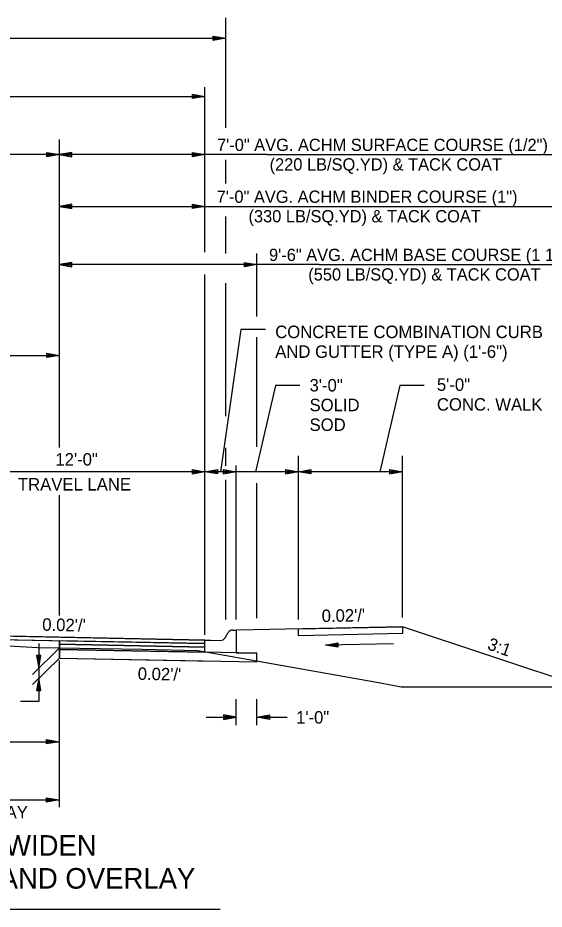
# Model space of a CAD drawing. Extents: x 1001270 to 1003428, y 1840152 to 1842912.
# Drawn here: x 1001879.19 to 1001904.52, y 1842019.28 to 1842062.16 of the extents above; entities that cross this region are included whole.
import ezdxf

# ---------------------------------------------------------------- set-up
doc = ezdxf.new("R2010")
doc.units = 0
for name, color, linetype in [('19', 7, 'Continuous'), ('20', 7, 'Continuous'), ('8', 7, 'Continuous')]:
    doc.layers.add(name, color=color, linetype=linetype)

# ---------------------------------------------------------------- blocks, each defined once
blk = doc.blocks.new('TM')
at = {"layer": '8'}
for p, q in [((-120.309, 21.181), (-119.787, -20.829)), ((0, 0), (-120.309, 21.181)), ((-31.382, 2.945), (-120.176, 10.512)), ((-119.787, -20.829), (0, 0)), ((-119.911, -10.826), (-31.307, -3.057))]:
    blk.add_line(p, q, dxfattribs=at)

msp = doc.modelspace()

# ---------------------------------------------------------------- linework, layer by layer
at = {"layer": '19'}
for p, q in [((1001889.198, 1842056.864), (1001889.198, 1842062.161)), ((1001851.04, 1842061.18), (1001889.198, 1842061.18)), ((1001888.597, 1842061.075), (1001888.597, 1842061.285)), ((1001888.597, 1842061.285), (1001889.197, 1842061.18)), ((1001888.597, 1842061.23), (1001889.037, 1842061.195)), ((1001889.197, 1842061.18), (1001888.597, 1842061.075)), ((1001889.037, 1842061.165), (1001888.597, 1842061.125)), ((1001888.197, 1842050.882), (1001888.197, 1842058.824)), ((1001852.197, 1842058.38), (1001888.197, 1842058.38)), ((1001887.597, 1842058.275), (1001887.597, 1842058.485)), ((1001887.597, 1842058.485), (1001888.197, 1842058.38)), ((1001887.597, 1842058.43), (1001888.037, 1842058.395)), ((1001888.197, 1842058.38), (1001887.597, 1842058.275)), ((1001888.037, 1842058.365), (1001887.597, 1842058.325)), ((1001881.194, 1842046.406), (1001881.194, 1842056.305)), ((1001891.194, 1842055.58), (1001847.382, 1842055.58)), ((1001880.594, 1842055.475), (1001880.594, 1842055.685)), ((1001880.594, 1842055.685), (1001881.194, 1842055.58)), ((1001880.594, 1842055.63), (1001881.034, 1842055.595)), ((1001881.194, 1842055.58), (1001880.594, 1842055.475)), ((1001881.034, 1842055.565), (1001880.594, 1842055.525)), ((1001881.794, 1842055.685), (1001881.194, 1842055.58)), ((1001881.194, 1842055.58), (1001881.794, 1842055.475)), ((1001881.794, 1842055.63), (1001881.354, 1842055.595)), ((1001881.354, 1842055.565), (1001881.794, 1842055.525)), ((1001881.794, 1842055.475), (1001881.794, 1842055.685)), ((1001887.598, 1842055.475), (1001887.598, 1842055.685)), ((1001887.598, 1842055.685), (1001888.198, 1842055.58)), ((1001887.598, 1842055.63), (1001888.038, 1842055.595)), ((1001888.198, 1842055.58), (1001887.598, 1842055.475)), ((1001888.038, 1842055.565), (1001887.598, 1842055.525)), ((1001891.195, 1842055.58), (1001907.836, 1842055.58)), ((1001889.198, 1842054.196), (1001889.198, 1842055.323)), ((1001881.794, 1842053.192), (1001881.194, 1842053.087)), ((1001881.194, 1842053.087), (1001881.794, 1842052.982)), ((1001881.194, 1842053.086), (1001891.194, 1842053.086)), ((1001881.794, 1842053.137), (1001881.354, 1842053.102)), ((1001881.354, 1842053.072), (1001881.794, 1842053.032)), ((1001881.794, 1842052.982), (1001881.794, 1842053.192)), ((1001887.598, 1842052.981), (1001887.598, 1842053.191)), ((1001887.598, 1842053.191), (1001888.198, 1842053.087)), ((1001887.598, 1842053.136), (1001888.038, 1842053.102)), ((1001888.198, 1842053.087), (1001887.598, 1842052.981)), ((1001888.038, 1842053.072), (1001887.598, 1842053.031)), ((1001891.195, 1842053.086), (1001905.889, 1842053.086)), ((1001889.198, 1842050.817), (1001889.198, 1842052.596)), ((1001890.697, 1842047.794), (1001890.697, 1842050.823)), ((1001881.194, 1842041.494), (1001881.194, 1842050.542)), ((1001881.794, 1842050.392), (1001881.194, 1842050.287)), ((1001881.794, 1842050.182), (1001881.794, 1842050.392)), ((1001890.098, 1842050.181), (1001890.098, 1842050.391)), ((1001890.098, 1842050.391), (1001890.698, 1842050.287)), ((1001881.194, 1842050.287), (1001881.794, 1842050.182)), ((1001893.694, 1842050.286), (1001881.194, 1842050.286)), ((1001881.794, 1842050.337), (1001881.354, 1842050.302)), ((1001881.354, 1842050.272), (1001881.794, 1842050.232)), ((1001890.098, 1842050.336), (1001890.538, 1842050.302)), ((1001890.698, 1842050.287), (1001890.098, 1842050.181)), ((1001890.538, 1842050.272), (1001890.098, 1842050.231)), ((1001893.694, 1842050.286), (1001909.309, 1842050.286)), ((1001888.197, 1842032.471), (1001888.197, 1842049.809)), ((1001889.198, 1842043.001), (1001889.198, 1842049.394)), ((1001889.928, 1842047.172), (1001888.94, 1842040.319)), ((1001891.107, 1842047.172), (1001889.928, 1842047.172)), ((1001890.697, 1842041.524), (1001890.697, 1842046.794)), ((1001852.197, 1842045.919), (1001881.194, 1842045.919)), ((1001880.594, 1842045.814), (1001880.594, 1842046.024)), ((1001880.594, 1842046.024), (1001881.194, 1842045.919)), ((1001880.594, 1842045.969), (1001881.034, 1842045.934)), ((1001881.194, 1842045.919), (1001880.594, 1842045.814)), ((1001881.034, 1842045.904), (1001880.594, 1842045.864)), ((1001891.586, 1842044.476), (1001890.629, 1842040.319)), ((1001892.765, 1842044.476), (1001891.586, 1842044.476)), ((1001897.568, 1842044.476), (1001896.612, 1842040.319)), ((1001898.747, 1842044.476), (1001897.568, 1842044.476)), ((1001889.198, 1842040.612), (1001889.198, 1842041.479)), ((1001892.697, 1842033.212), (1001892.697, 1842041.082)), ((1001897.697, 1842033.311), (1001897.697, 1842041.082)), ((1001888.197, 1842032.471), (1001888.197, 1842040.619)), ((1001889.697, 1842033.221), (1001889.697, 1842040.619)), ((1001897.697, 1842040.319), (1001876.197, 1842040.319)), ((1001887.597, 1842040.214), (1001887.597, 1842040.424)), ((1001887.597, 1842040.424), (1001888.197, 1842040.319)), ((1001887.597, 1842040.369), (1001888.037, 1842040.334)), ((1001888.197, 1842040.319), (1001887.597, 1842040.214)), ((1001888.037, 1842040.304), (1001887.597, 1842040.264)), ((1001888.197, 1842040.319), (1001888.797, 1842040.425)), ((1001888.797, 1842040.215), (1001888.197, 1842040.319)), ((1001888.357, 1842040.334), (1001888.797, 1842040.37)), ((1001888.797, 1842040.265), (1001888.357, 1842040.304)), ((1001888.797, 1842040.425), (1001888.797, 1842040.215)), ((1001889.097, 1842040.214), (1001889.097, 1842040.424)), ((1001889.097, 1842040.424), (1001889.697, 1842040.319)), ((1001889.097, 1842040.369), (1001889.537, 1842040.334)), ((1001889.697, 1842040.319), (1001889.097, 1842040.214)), ((1001889.537, 1842040.304), (1001889.097, 1842040.264)), ((1001892.097, 1842040.214), (1001892.097, 1842040.424)), ((1001892.097, 1842040.424), (1001892.697, 1842040.319)), ((1001892.097, 1842040.369), (1001892.537, 1842040.334)), ((1001892.697, 1842040.319), (1001892.097, 1842040.214)), ((1001892.537, 1842040.304), (1001892.097, 1842040.264)), ((1001892.697, 1842040.319), (1001893.297, 1842040.425)), ((1001893.297, 1842040.215), (1001892.697, 1842040.319)), ((1001892.857, 1842040.334), (1001893.297, 1842040.37)), ((1001893.297, 1842040.265), (1001892.857, 1842040.304)), ((1001893.297, 1842040.425), (1001893.297, 1842040.215)), ((1001897.097, 1842040.214), (1001897.097, 1842040.424)), ((1001897.097, 1842040.424), (1001897.697, 1842040.319)), ((1001897.097, 1842040.369), (1001897.537, 1842040.334)), ((1001897.697, 1842040.319), (1001897.097, 1842040.214)), ((1001897.537, 1842040.304), (1001897.097, 1842040.264)), ((1001889.198, 1842033.211), (1001889.198, 1842039.927)), ((1001890.697, 1842033.282), (1001890.697, 1842039.776)), ((1001881.194, 1842033.399), (1001881.194, 1842039.191)), ((1001892.705, 1842032.766), (1001897.704, 1842032.866)), ((1001897.704, 1842032.866), (1001897.704, 1842032.533)), ((1001870.197, 1842032.581), (1001888.197, 1842032.221)), ((1001870.197, 1842032.414), (1001888.197, 1842032.054)), ((1001889.168, 1842032.33), (1001889.314, 1842032.582)), ((1001889.531, 1842032.706), (1001889.697, 1842032.706)), ((1001889.697, 1842032.706), (1001889.697, 1842032.373)), ((1001889.697, 1842032.373), (1001889.697, 1842032.191)), ((1001892.705, 1842032.433), (1001892.705, 1842032.766)), ((1001892.705, 1842032.766), (1001892.705, 1842032.766)), ((1001897.704, 1842032.533), (1001892.705, 1842032.433)), ((1001881.191, 1842031.361), (1001881.191, 1842032.194)), ((1001881.191, 1842032.028), (1001888.197, 1842031.888)), ((1001881.191, 1842032.028), (1001881.191, 1842031.778)), ((1001881.191, 1842032.028), (1001881.191, 1842032.028)), ((1001881.191, 1842032.028), (1001881.191, 1842032.028)), ((1001881.191, 1842032.028), (1001881.191, 1842032.028)), ((1001881.191, 1842032.028), (1001881.191, 1842032.028)), ((1001888.197, 1842032.221), (1001888.481, 1842032.215)), ((1001888.481, 1842032.215), (1001888.481, 1842032.215)), ((1001888.481, 1842032.215), (1001888.482, 1842032.215)), ((1001888.482, 1842032.215), (1001888.947, 1842032.206)), ((1001889.697, 1842032.191), (1001889.697, 1842031.611)), ((1001881.191, 1842031.849), (1001879.891, 1842030.576)), ((1001881.191, 1842031.778), (1001888.197, 1842031.641)), ((1001881.191, 1842031.778), (1001888.197, 1842031.641)), ((1001890.697, 1842031.591), (1001881.191, 1842031.778)), ((1001881.191, 1842031.778), (1001881.191, 1842031.361)), ((1001889.697, 1842031.611), (1001888.197, 1842031.641)), ((1001889.697, 1842031.611), (1001890.697, 1842031.591)), ((1001890.697, 1842031.171), (1001890.697, 1842031.591)), ((1001890.697, 1842031.591), (1001890.697, 1842031.591)), ((1001881.191, 1842031.361), (1001879.891, 1842030.088)), ((1001880.306, 1842031.479), (1001880.096, 1842031.479)), ((1001880.096, 1842031.479), (1001880.201, 1842030.879)), ((1001880.151, 1842031.479), (1001880.186, 1842031.039)), ((1001880.201, 1842030.879), (1001880.306, 1842031.479)), ((1001880.216, 1842031.039), (1001880.256, 1842031.479)), ((1001881.179, 1842031.241), (1001881.179, 1842024.188)), ((1001881.189, 1842031.361), (1001890.697, 1842031.171)), ((1001881.191, 1842031.361), (1001890.697, 1842031.171)), ((1001881.191, 1842031.361), (1001890.697, 1842031.171)), ((1001881.191, 1842031.361), (1001888.691, 1842031.211)), ((1001881.191, 1842031.361), (1001881.191, 1842031.361)), ((1001880.201, 1842030.392), (1001880.096, 1842029.792)), ((1001880.186, 1842030.232), (1001880.146, 1842029.792)), ((1001880.306, 1842029.792), (1001880.201, 1842030.392)), ((1001880.251, 1842029.792), (1001880.216, 1842030.232)), ((1001880.096, 1842029.792), (1001880.306, 1842029.792)), ((1001889.697, 1842028.138), (1001889.697, 1842029.376)), ((1001890.697, 1842028.138), (1001890.697, 1842029.376)), ((1001880.201, 1842029.264), (1001879.327, 1842029.264)), ((1001888.248, 1842028.516), (1001889.697, 1842028.516)), ((1001888.248, 1842028.516), (1001889.697, 1842028.516)), ((1001889.097, 1842028.621), (1001889.097, 1842028.411)), ((1001889.697, 1842028.516), (1001889.097, 1842028.621)), ((1001889.097, 1842028.621), (1001889.097, 1842028.411)), ((1001889.697, 1842028.516), (1001889.097, 1842028.621)), ((1001889.537, 1842028.531), (1001889.097, 1842028.566)), ((1001889.537, 1842028.531), (1001889.097, 1842028.566)), ((1001889.097, 1842028.411), (1001889.697, 1842028.516)), ((1001889.097, 1842028.411), (1001889.697, 1842028.516)), ((1001889.097, 1842028.461), (1001889.537, 1842028.501)), ((1001889.097, 1842028.461), (1001889.537, 1842028.501)), ((1001890.697, 1842028.516), (1001891.297, 1842028.621)), ((1001890.697, 1842028.516), (1001891.297, 1842028.621)), ((1001891.297, 1842028.411), (1001890.697, 1842028.516)), ((1001890.697, 1842028.516), (1001892.146, 1842028.516)), ((1001891.297, 1842028.411), (1001890.697, 1842028.516)), ((1001890.697, 1842028.516), (1001892.146, 1842028.516)), ((1001890.857, 1842028.531), (1001891.297, 1842028.566)), ((1001890.857, 1842028.531), (1001891.297, 1842028.566)), ((1001891.297, 1842028.461), (1001890.857, 1842028.501)), ((1001891.297, 1842028.461), (1001890.857, 1842028.501)), ((1001891.297, 1842028.621), (1001891.297, 1842028.411)), ((1001891.297, 1842028.621), (1001891.297, 1842028.411)), ((1001852.197, 1842027.336), (1001881.179, 1842027.336)), ((1001880.579, 1842027.231), (1001880.579, 1842027.441)), ((1001880.579, 1842027.441), (1001881.179, 1842027.336)), ((1001880.579, 1842027.386), (1001881.019, 1842027.351)), ((1001881.179, 1842027.336), (1001880.579, 1842027.231)), ((1001881.019, 1842027.321), (1001880.579, 1842027.281)), ((1001880.579, 1842024.431), (1001880.579, 1842024.641)), ((1001880.579, 1842024.641), (1001881.179, 1842024.536)), ((1001870.179, 1842024.536), (1001881.179, 1842024.536)), ((1001880.579, 1842024.586), (1001881.019, 1842024.551)), ((1001881.179, 1842024.536), (1001880.579, 1842024.431)), ((1001881.019, 1842024.521), (1001880.579, 1842024.481)), ((1001851.535, 1842019.278), (1001888.921, 1842019.278))]:
    msp.add_line(p, q, dxfattribs=at)
for points in [[(1001906.395, 1842029.969), (1001897.704, 1842032.866), (1001889.707, 1842032.706)], [(1001867.196, 1842032.521), (1001873.496, 1842032.25), (1001880.133, 1842031.868), (1001885.197, 1842031.781), (1001887.878, 1842031.719)], [(1001880.201, 1842032.062), (1001880.201, 1842029.264)], [(1001881.191, 1842031.778), (1001888.197, 1842031.641), (1001888.197, 1842031.888), (1001881.191, 1842032.028)], [(1001888.197, 1842031.641), (1001888.197, 1842031.804), (1001888.197, 1842032.054), (1001888.197, 1842032.221)], [(1001881.191, 1842031.361), (1001890.697, 1842031.171), (1001890.697, 1842031.591)], [(1001887.878, 1842031.719), (1001896.643, 1842030.165), (1001897.635, 1842029.97), (1001917.886, 1842029.968)]]:
    msp.add_lwpolyline(points, dxfattribs=at)
for points in [[(1001870.197, 1842032.581), (1001852.197, 1842032.221), (1001852.197, 1842032.054), (1001870.197, 1842032.414), (1001888.197, 1842032.054), (1001888.197, 1842032.221)], [(1001888.197, 1842032.054), (1001881.191, 1842032.194), (1001881.191, 1842032.028), (1001888.197, 1842031.888)]]:
    msp.add_lwpolyline(points, close=True, dxfattribs=at)
for centre, start, end in [((1001889.531, 1842032.456), 90, 149.8381), ((1001888.952, 1842032.456), 268.8542, 329.8365)]:
    msp.add_arc(centre, 0.25, start, end, dxfattribs=at)
at = {"layer": '20'}
msp.add_line((1001897.267, 1842032.047), (1001893.997, 1842031.982), dxfattribs=at)

# ---------------------------------------------------------------- block references
at = {"layer": '19', "xscale": 0.0050063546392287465, "yscale": -0.005006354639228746, "rotation": -178.86892280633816}
msp.add_blockref('TM', (1001893.997, 1842031.979), dxfattribs=at)

# ---------------------------------------------------------------- texts
at = {"layer": '19'}
for s, height, p in [('7\'-0" AVG. ACHM SURFACE COURSE (1/2")', 0.59001, (1001888.778, 1842055.754)), ('(220 LB/SQ.YD) & TACK COAT', 0.59001, (1001891.308, 1842054.814)), ('7\'-0" AVG. ACHM BINDER COURSE (1")', 0.59001, (1001888.762, 1842053.261)), ('(330 LB/SQ.YD) & TACK COAT', 0.59001, (1001890.293, 1842052.321)), ('9\'-6" AVG. ACHM BASE COURSE (1 1/2")', 0.59001, (1001891.281, 1842050.461)), ('(550 LB/SQ.YD) & TACK COAT', 0.59001, (1001893.169, 1842049.521)), ('CONCRETE COMBINATION CURB', 0.6, (1001891.579, 1842046.752)), ('AND GUTTER (TYPE A) (1\'-6")', 0.6, (1001891.579, 1842045.802)), ('3\'-0"', 0.6, (1001893.231, 1842044.185)), ('5\'-0"', 0.6, (1001899.359, 1842044.212)), ('SOLID ', 0.6, (1001893.231, 1842043.235)), ('CONC. WALK', 0.6, (1001899.359, 1842043.262)), ('SOD', 0.6, (1001893.231, 1842042.285)), ('12\'-0"', 0.6, (1001881, 1842040.619)), ('TRAVEL LANE', 0.6, (1001879.197, 1842039.419))]:
    msp.add_text(s, height=height, dxfattribs=at).set_placement(p)
for s, height, rotation, p in [("0.02'/'", 0.6, 1.1419, (1001893.821, 1842033.089)), ("0.02'/'", 0.6, 358.8542, (1001880.363, 1842032.676)), ('3:1', 0.6, 340.4943, (1001901.747, 1842031.792)), ("0.02'/'", 0.6, 358.8542, (1001884.957, 1842030.311)), ('1\'-0"', 0.6, 360, (1001892.581, 1842028.208)), ('RETAIN AND OVERLAY', 0.6, 360, (1001870.804, 1842023.642)), ('HWY. 67 TYPICAL 3-LANE NOTCH AND WIDEN ', 0.98999, 359.9954, (1001853.785, 1842021.852)), ('CURB AND GUTTER SECTION W/ EXISTING MILL AND OVERLAY', 0.98999, 359.9954, (1001847.131, 1842020.269))]:
    msp.add_text(s, height=height, rotation=rotation, dxfattribs=at).set_placement(p)

doc.saveas('drawing.dxf')
